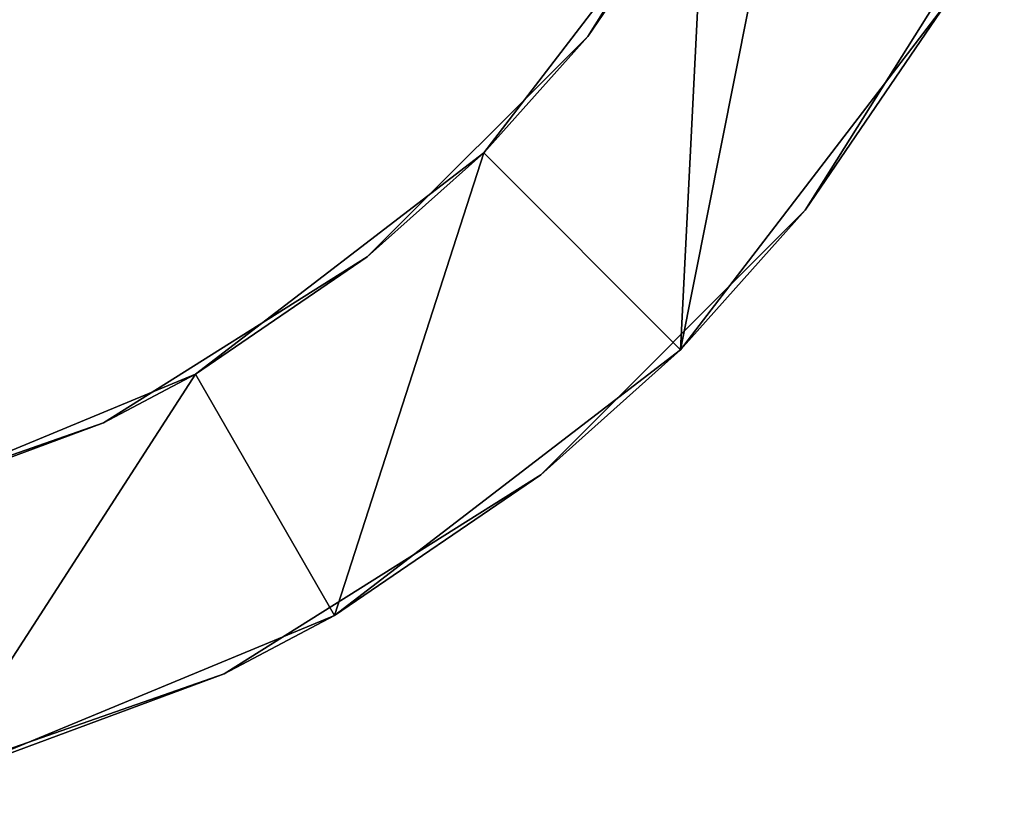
# Model space of a CAD drawing. Header units: millimetres. Extents: x -168 to 168, y -6 to 84.
# Tile 561 of 656: x 153.74 to 160.81, y -5.2 to 0.39. Entities that reach past the tile are written whole.
import ezdxf

# ---------------------------------------------------------------- set-up
doc = ezdxf.new("R2010")
doc.units = ezdxf.units.MM
doc.header["$LTSCALE"] = 65.185185
for name, color, linetype in [('595', 7, 'CONTINUOUS'), ('596', 7, 'CONTINUOUS'), ('600', 7, 'CONTINUOUS'), ('608', 7, 'CONTINUOUS')]:
    doc.layers.add(name, color=color, linetype=linetype)

msp = doc.modelspace()

# ---------------------------------------------------------------- linework, layer by layer
at = {"layer": '595', "linetype": 'CONTINUOUS'}
for points in [[(157.0711, -0.5711, 125), (158.485, -1.9856, 125), (158.6601, 1.4998, 125), (157.0711, -0.5711, 125)], [(158.485, -1.9856, 125), (160.3923, 0.4999, 125), (158.6601, 1.4998, 125), (158.485, -1.9856, 125)], [(155.0003, -2.1601, 125), (155.9999, -3.8924, 125), (157.0711, -0.5711, 125), (155.0003, -2.1601, 125)], [(155.9999, -3.8924, 125), (158.485, -1.9856, 125), (157.0711, -0.5711, 125), (155.9999, -3.8924, 125)], [(152.5887, -3.1591, 125), (153.1064, -5.0909, 125), (155.0003, -2.1601, 125), (152.5887, -3.1591, 125)], [(153.1064, -5.0909, 125), (155.9999, -3.8924, 125), (155.0003, -2.1601, 125), (153.1064, -5.0909, 125)]]:
    msp.add_3dface(points, dxfattribs=at)
at = {"layer": '596', "linetype": 'CONTINUOUS'}
for points in [[(160.8116, 1.2934, -60.8043), (159.382, -0.9819, -46.5106), (159.382, -0.9819, -60.8043), (160.8116, 1.2934, -60.8043)], [(160.8116, 1.2934, -46.5106), (159.382, -0.9819, -46.5106), (160.8116, 1.2934, -60.8043), (160.8116, 1.2934, -46.5106)], [(160.8116, 1.2934, -3.6294), (159.382, -0.9819, -3.6294), (160.8116, 1.2934, -17.9231), (160.8116, 1.2934, -3.6294)], [(160.8116, 1.2934, -17.9231), (159.382, -0.9819, -3.6294), (159.382, -0.9819, -17.9231), (160.8116, 1.2934, -17.9231)], [(160.8116, 1.2934, -32.2168), (159.382, -0.9819, -32.2168), (160.8116, 1.2934, -46.5106), (160.8116, 1.2934, -32.2168)], [(160.8116, 1.2934, -46.5106), (159.382, -0.9819, -32.2168), (159.382, -0.9819, -46.5106), (160.8116, 1.2934, -46.5106)], [(160.8116, 1.2934, -17.9231), (159.382, -0.9819, -17.9231), (160.8116, 1.2934, -32.2168), (160.8116, 1.2934, -17.9231)], [(160.8116, 1.2934, -32.2168), (159.382, -0.9819, -17.9231), (159.382, -0.9819, -32.2168), (160.8116, 1.2934, -32.2168)], [(160.8116, 1.2934, -89.3918), (159.382, -0.9819, -75.0981), (159.382, -0.9819, -89.3918), (160.8116, 1.2934, -89.3918)], [(160.8116, 1.2934, -75.0981), (159.382, -0.9819, -75.0981), (160.8116, 1.2934, -89.3918), (160.8116, 1.2934, -75.0981)], [(160.8116, 1.2934, -103.6855), (159.382, -0.9819, -103.6855), (160.8116, 1.2934, -117.9793), (160.8116, 1.2934, -103.6855)], [(160.8116, 1.2934, -103.6855), (159.382, -0.9819, -89.3918), (159.382, -0.9819, -103.6855), (160.8116, 1.2934, -103.6855)], [(160.8116, 1.2934, -89.3918), (159.382, -0.9819, -89.3918), (160.8116, 1.2934, -103.6855), (160.8116, 1.2934, -89.3918)], [(160.8116, 1.2934, -75.0981), (159.382, -0.9819, -60.8043), (159.382, -0.9819, -75.0981), (160.8116, 1.2934, -75.0981)], [(160.8116, 1.2934, -60.8043), (159.382, -0.9819, -60.8043), (160.8116, 1.2934, -75.0981), (160.8116, 1.2934, -60.8043)], [(160.8116, 1.2934, -117.9793), (159.382, -0.9819, -103.6855), (159.382, -0.9819, -117.9793), (160.8116, 1.2934, -117.9793)], [(160.8116, 1.2934, -117.9793), (159.382, -0.9819, -117.9793), (160.3924, 0.5001, -125), (160.8116, 1.2934, -117.9793)], [(160.8116, 1.2934, 82.1331), (159.382, -0.9819, 96.4268), (159.382, -0.9819, 82.1331), (160.8116, 1.2934, 82.1331)], [(160.8116, 1.2934, 96.4268), (159.382, -0.9819, 96.4268), (160.8116, 1.2934, 82.1331), (160.8116, 1.2934, 96.4268)], [(160.8116, 1.2934, 67.8393), (159.382, -0.9819, 82.1331), (159.382, -0.9819, 67.8393), (160.8116, 1.2934, 67.8393)], [(160.8116, 1.2934, 82.1331), (159.382, -0.9819, 82.1331), (160.8116, 1.2934, 67.8393), (160.8116, 1.2934, 82.1331)], [(160.8116, 1.2934, 110.7205), (160.3923, 0.4999, 125), (159.382, -0.9819, 110.7205), (160.8116, 1.2934, 110.7205)], [(160.8116, 1.2934, 96.4268), (159.382, -0.9819, 110.7205), (159.382, -0.9819, 96.4268), (160.8116, 1.2934, 96.4268)], [(160.8116, 1.2934, 110.7205), (159.382, -0.9819, 110.7205), (160.8116, 1.2934, 96.4268), (160.8116, 1.2934, 110.7205)], [(160.8116, 1.2934, 10.6644), (159.382, -0.9819, 24.9581), (159.382, -0.9819, 10.6644), (160.8116, 1.2934, 10.6644)], [(160.8116, 1.2934, 24.9581), (159.382, -0.9819, 24.9581), (160.8116, 1.2934, 10.6644), (160.8116, 1.2934, 24.9581)], [(160.8116, 1.2934, -3.6294), (159.382, -0.9819, 10.6644), (159.382, -0.9819, -3.6294), (160.8116, 1.2934, -3.6294)], [(160.8116, 1.2934, 10.6644), (159.382, -0.9819, 10.6644), (160.8116, 1.2934, -3.6294), (160.8116, 1.2934, 10.6644)], [(160.8116, 1.2934, 53.5456), (159.382, -0.9819, 53.5456), (160.8116, 1.2934, 39.2518), (160.8116, 1.2934, 53.5456)], [(160.8116, 1.2934, 53.5456), (159.382, -0.9819, 67.8393), (159.382, -0.9819, 53.5456), (160.8116, 1.2934, 53.5456)], [(160.8116, 1.2934, 67.8393), (159.382, -0.9819, 67.8393), (160.8116, 1.2934, 53.5456), (160.8116, 1.2934, 67.8393)], [(160.8116, 1.2934, 24.9581), (159.382, -0.9819, 39.2518), (159.382, -0.9819, 24.9581), (160.8116, 1.2934, 24.9581)], [(160.8116, 1.2934, 39.2518), (159.382, -0.9819, 39.2518), (160.8116, 1.2934, 24.9581), (160.8116, 1.2934, 39.2518)], [(160.8116, 1.2934, 39.2518), (159.382, -0.9819, 53.5456), (159.382, -0.9819, 39.2518), (160.8116, 1.2934, 39.2518)], [(160.3923, 0.4999, 125), (158.485, -1.9856, 125), (159.382, -0.9819, 110.7205), (160.3923, 0.4999, 125)], [(160.3924, 0.5001, -125), (159.382, -0.9819, -117.9793), (158.4856, -1.985, -125), (160.3924, 0.5001, -125)], [(159.382, -0.9819, -60.8043), (157.4819, -2.882, -46.5106), (157.4819, -2.882, -60.8043), (159.382, -0.9819, -60.8043)], [(159.382, -0.9819, -46.5106), (157.4819, -2.882, -46.5106), (159.382, -0.9819, -60.8043), (159.382, -0.9819, -46.5106)], [(159.382, -0.9819, -3.6294), (157.4819, -2.882, -3.6294), (159.382, -0.9819, -17.9231), (159.382, -0.9819, -3.6294)], [(159.382, -0.9819, -17.9231), (157.4819, -2.882, -3.6294), (157.4819, -2.882, -17.9231), (159.382, -0.9819, -17.9231)], [(159.382, -0.9819, -46.5106), (157.4819, -2.882, -32.2168), (157.4819, -2.882, -46.5106), (159.382, -0.9819, -46.5106)], [(159.382, -0.9819, -32.2168), (157.4819, -2.882, -32.2168), (159.382, -0.9819, -46.5106), (159.382, -0.9819, -32.2168)], [(159.382, -0.9819, -17.9231), (157.4819, -2.882, -17.9231), (159.382, -0.9819, -32.2168), (159.382, -0.9819, -17.9231)], [(159.382, -0.9819, -32.2168), (157.4819, -2.882, -17.9231), (157.4819, -2.882, -32.2168), (159.382, -0.9819, -32.2168)], [(159.382, -0.9819, -89.3918), (157.4819, -2.882, -75.0981), (157.4819, -2.882, -89.3918), (159.382, -0.9819, -89.3918)], [(159.382, -0.9819, -75.0981), (157.4819, -2.882, -75.0981), (159.382, -0.9819, -89.3918), (159.382, -0.9819, -75.0981)], [(159.382, -0.9819, -103.6855), (157.4819, -2.882, -89.3918), (157.4819, -2.882, -103.6855), (159.382, -0.9819, -103.6855)], [(159.382, -0.9819, -89.3918), (157.4819, -2.882, -89.3918), (159.382, -0.9819, -103.6855), (159.382, -0.9819, -89.3918)], [(159.382, -0.9819, -75.0981), (157.4819, -2.882, -60.8043), (157.4819, -2.882, -75.0981), (159.382, -0.9819, -75.0981)], [(159.382, -0.9819, -60.8043), (157.4819, -2.882, -60.8043), (159.382, -0.9819, -75.0981), (159.382, -0.9819, -60.8043)], [(159.382, -0.9819, -117.9793), (157.4819, -2.882, -117.9793), (158.4856, -1.985, -125), (159.382, -0.9819, -117.9793)], [(159.382, -0.9819, -103.6855), (157.4819, -2.882, -103.6855), (159.382, -0.9819, -117.9793), (159.382, -0.9819, -103.6855)], [(159.382, -0.9819, -117.9793), (157.4819, -2.882, -103.6855), (157.4819, -2.882, -117.9793), (159.382, -0.9819, -117.9793)], [(159.382, -0.9819, 82.1331), (157.4819, -2.882, 96.4268), (157.4819, -2.882, 82.1331), (159.382, -0.9819, 82.1331)], [(159.382, -0.9819, 96.4268), (157.4819, -2.882, 96.4268), (159.382, -0.9819, 82.1331), (159.382, -0.9819, 96.4268)], [(159.382, -0.9819, 67.8393), (157.4819, -2.882, 82.1331), (157.4819, -2.882, 67.8393), (159.382, -0.9819, 67.8393)], [(159.382, -0.9819, 82.1331), (157.4819, -2.882, 82.1331), (159.382, -0.9819, 67.8393), (159.382, -0.9819, 82.1331)], [(159.382, -0.9819, 96.4268), (157.4819, -2.882, 110.7205), (157.4819, -2.882, 96.4268), (159.382, -0.9819, 96.4268)], [(159.382, -0.9819, 110.7205), (157.4819, -2.882, 110.7205), (159.382, -0.9819, 96.4268), (159.382, -0.9819, 110.7205)], [(159.382, -0.9819, 110.7205), (158.485, -1.9856, 125), (157.4819, -2.882, 110.7205), (159.382, -0.9819, 110.7205)], [(159.382, -0.9819, 10.6644), (157.4819, -2.882, 24.9581), (157.4819, -2.882, 10.6644), (159.382, -0.9819, 10.6644)], [(159.382, -0.9819, 24.9581), (157.4819, -2.882, 24.9581), (159.382, -0.9819, 10.6644), (159.382, -0.9819, 24.9581)], [(159.382, -0.9819, 24.9581), (157.4819, -2.882, 39.2518), (157.4819, -2.882, 24.9581), (159.382, -0.9819, 24.9581)], [(159.382, -0.9819, -3.6294), (157.4819, -2.882, 10.6644), (157.4819, -2.882, -3.6294), (159.382, -0.9819, -3.6294)], [(159.382, -0.9819, 10.6644), (157.4819, -2.882, 10.6644), (159.382, -0.9819, -3.6294), (159.382, -0.9819, 10.6644)], [(159.382, -0.9819, 53.5456), (157.4819, -2.882, 67.8393), (157.4819, -2.882, 53.5456), (159.382, -0.9819, 53.5456)], [(159.382, -0.9819, 67.8393), (157.4819, -2.882, 67.8393), (159.382, -0.9819, 53.5456), (159.382, -0.9819, 67.8393)], [(159.382, -0.9819, 53.5456), (157.4819, -2.882, 53.5456), (159.382, -0.9819, 39.2518), (159.382, -0.9819, 53.5456)], [(159.382, -0.9819, 39.2518), (157.4819, -2.882, 39.2518), (159.382, -0.9819, 24.9581), (159.382, -0.9819, 39.2518)], [(159.382, -0.9819, 39.2518), (157.4819, -2.882, 53.5456), (157.4819, -2.882, 39.2518), (159.382, -0.9819, 39.2518)], [(158.485, -1.9856, 125), (155.9999, -3.8924, 125), (157.4819, -2.882, 110.7205), (158.485, -1.9856, 125)], [(158.4856, -1.985, -125), (157.4819, -2.882, -117.9793), (156.0001, -3.8923, -125), (158.4856, -1.985, -125)], [(157.4819, -2.882, -60.8043), (155.2066, -4.3116, -46.5106), (155.2066, -4.3116, -60.8043), (157.4819, -2.882, -60.8043)], [(157.4819, -2.882, -46.5106), (155.2066, -4.3116, -46.5106), (157.4819, -2.882, -60.8043), (157.4819, -2.882, -46.5106)], [(157.4819, -2.882, -17.9231), (155.2066, -4.3116, -3.6294), (155.2066, -4.3116, -17.9231), (157.4819, -2.882, -17.9231)], [(157.4819, -2.882, -3.6294), (155.2066, -4.3116, -3.6294), (157.4819, -2.882, -17.9231), (157.4819, -2.882, -3.6294)], [(157.4819, -2.882, -32.2168), (155.2066, -4.3116, -17.9231), (155.2066, -4.3116, -32.2168), (157.4819, -2.882, -32.2168)], [(157.4819, -2.882, -32.2168), (155.2066, -4.3116, -32.2168), (157.4819, -2.882, -46.5106), (157.4819, -2.882, -32.2168)], [(157.4819, -2.882, -17.9231), (155.2066, -4.3116, -17.9231), (157.4819, -2.882, -32.2168), (157.4819, -2.882, -17.9231)], [(157.4819, -2.882, -46.5106), (155.2066, -4.3116, -32.2168), (155.2066, -4.3116, -46.5106), (157.4819, -2.882, -46.5106)], [(157.4819, -2.882, -117.9793), (155.2066, -4.3116, -117.9793), (156.0001, -3.8923, -125), (157.4819, -2.882, -117.9793)], [(157.4819, -2.882, -89.3918), (155.2066, -4.3116, -75.0981), (155.2066, -4.3116, -89.3918), (157.4819, -2.882, -89.3918)], [(157.4819, -2.882, -75.0981), (155.2066, -4.3116, -75.0981), (157.4819, -2.882, -89.3918), (157.4819, -2.882, -75.0981)], [(157.4819, -2.882, -103.6855), (155.2066, -4.3116, -89.3918), (155.2066, -4.3116, -103.6855), (157.4819, -2.882, -103.6855)], [(157.4819, -2.882, -89.3918), (155.2066, -4.3116, -89.3918), (157.4819, -2.882, -103.6855), (157.4819, -2.882, -89.3918)], [(157.4819, -2.882, -75.0981), (155.2066, -4.3116, -60.8043), (155.2066, -4.3116, -75.0981), (157.4819, -2.882, -75.0981)], [(157.4819, -2.882, -60.8043), (155.2066, -4.3116, -60.8043), (157.4819, -2.882, -75.0981), (157.4819, -2.882, -60.8043)], [(157.4819, -2.882, -103.6855), (155.2066, -4.3116, -103.6855), (157.4819, -2.882, -117.9793), (157.4819, -2.882, -103.6855)], [(157.4819, -2.882, -117.9793), (155.2066, -4.3116, -103.6855), (155.2066, -4.3116, -117.9793), (157.4819, -2.882, -117.9793)], [(157.4819, -2.882, 82.1331), (155.2066, -4.3116, 96.4268), (155.2066, -4.3116, 82.1331), (157.4819, -2.882, 82.1331)], [(157.4819, -2.882, 96.4268), (155.2066, -4.3116, 96.4268), (157.4819, -2.882, 82.1331), (157.4819, -2.882, 96.4268)], [(157.4819, -2.882, 96.4268), (155.2066, -4.3116, 110.7205), (155.2066, -4.3116, 96.4268), (157.4819, -2.882, 96.4268)], [(157.4819, -2.882, 67.8393), (155.2066, -4.3116, 82.1331), (155.2066, -4.3116, 67.8393), (157.4819, -2.882, 67.8393)], [(157.4819, -2.882, 82.1331), (155.2066, -4.3116, 82.1331), (157.4819, -2.882, 67.8393), (157.4819, -2.882, 82.1331)], [(157.4819, -2.882, 110.7205), (155.2066, -4.3116, 110.7205), (157.4819, -2.882, 96.4268), (157.4819, -2.882, 110.7205)], [(157.4819, -2.882, 110.7205), (155.9999, -3.8924, 125), (155.2066, -4.3116, 110.7205), (157.4819, -2.882, 110.7205)], [(157.4819, -2.882, 24.9581), (155.2066, -4.3116, 24.9581), (157.4819, -2.882, 10.6644), (157.4819, -2.882, 24.9581)], [(157.4819, -2.882, 24.9581), (155.2066, -4.3116, 39.2518), (155.2066, -4.3116, 24.9581), (157.4819, -2.882, 24.9581)], [(157.4819, -2.882, 10.6644), (155.2066, -4.3116, 24.9581), (155.2066, -4.3116, 10.6644), (157.4819, -2.882, 10.6644)], [(157.4819, -2.882, -3.6294), (155.2066, -4.3116, 10.6644), (155.2066, -4.3116, -3.6294), (157.4819, -2.882, -3.6294)], [(157.4819, -2.882, 10.6644), (155.2066, -4.3116, 10.6644), (157.4819, -2.882, -3.6294), (157.4819, -2.882, 10.6644)], [(157.4819, -2.882, 53.5456), (155.2066, -4.3116, 67.8393), (155.2066, -4.3116, 53.5456), (157.4819, -2.882, 53.5456)], [(157.4819, -2.882, 67.8393), (155.2066, -4.3116, 67.8393), (157.4819, -2.882, 53.5456), (157.4819, -2.882, 67.8393)], [(157.4819, -2.882, 39.2518), (155.2066, -4.3116, 39.2518), (157.4819, -2.882, 24.9581), (157.4819, -2.882, 39.2518)], [(157.4819, -2.882, 39.2518), (155.2066, -4.3116, 53.5456), (155.2066, -4.3116, 39.2518), (157.4819, -2.882, 39.2518)], [(157.4819, -2.882, 53.5456), (155.2066, -4.3116, 53.5456), (157.4819, -2.882, 39.2518), (157.4819, -2.882, 53.5456)], [(156.0001, -3.8923, -125), (155.2066, -4.3116, -117.9793), (153.1064, -5.0909, -125), (156.0001, -3.8923, -125)], [(155.9999, -3.8924, 125), (153.1064, -5.0909, 125), (155.2066, -4.3116, 110.7205), (155.9999, -3.8924, 125)], [(155.2066, -4.3116, -60.8043), (152.6703, -5.1991, -46.5106), (152.6703, -5.1991, -60.8043), (155.2066, -4.3116, -60.8043)], [(155.2066, -4.3116, -46.5106), (152.6703, -5.1991, -46.5106), (155.2066, -4.3116, -60.8043), (155.2066, -4.3116, -46.5106)], [(155.2066, -4.3116, -17.9231), (152.6703, -5.1991, -3.6294), (152.6703, -5.1991, -17.9231), (155.2066, -4.3116, -17.9231)], [(155.2066, -4.3116, -3.6294), (152.6703, -5.1991, -3.6294), (155.2066, -4.3116, -17.9231), (155.2066, -4.3116, -3.6294)], [(155.2066, -4.3116, -117.9793), (152.6703, -5.1991, -117.9793), (153.1064, -5.0909, -125), (155.2066, -4.3116, -117.9793)], [(155.2066, -4.3116, -32.2168), (152.6703, -5.1991, -32.2168), (155.2066, -4.3116, -46.5106), (155.2066, -4.3116, -32.2168)], [(155.2066, -4.3116, -17.9231), (152.6703, -5.1991, -17.9231), (155.2066, -4.3116, -32.2168), (155.2066, -4.3116, -17.9231)], [(155.2066, -4.3116, -32.2168), (152.6703, -5.1991, -17.9231), (152.6703, -5.1991, -32.2168), (155.2066, -4.3116, -32.2168)], [(155.2066, -4.3116, -46.5106), (152.6703, -5.1991, -32.2168), (152.6703, -5.1991, -46.5106), (155.2066, -4.3116, -46.5106)], [(155.2066, -4.3116, -89.3918), (152.6703, -5.1991, -75.0981), (152.6703, -5.1991, -89.3918), (155.2066, -4.3116, -89.3918)], [(155.2066, -4.3116, -75.0981), (152.6703, -5.1991, -75.0981), (155.2066, -4.3116, -89.3918), (155.2066, -4.3116, -75.0981)], [(155.2066, -4.3116, -103.6855), (152.6703, -5.1991, -89.3918), (152.6703, -5.1991, -103.6855), (155.2066, -4.3116, -103.6855)], [(155.2066, -4.3116, -89.3918), (152.6703, -5.1991, -89.3918), (155.2066, -4.3116, -103.6855), (155.2066, -4.3116, -89.3918)], [(155.2066, -4.3116, -75.0981), (152.6703, -5.1991, -60.8043), (152.6703, -5.1991, -75.0981), (155.2066, -4.3116, -75.0981)], [(155.2066, -4.3116, -60.8043), (152.6703, -5.1991, -60.8043), (155.2066, -4.3116, -75.0981), (155.2066, -4.3116, -60.8043)], [(155.2066, -4.3116, -103.6855), (152.6703, -5.1991, -103.6855), (155.2066, -4.3116, -117.9793), (155.2066, -4.3116, -103.6855)], [(155.2066, -4.3116, -117.9793), (152.6703, -5.1991, -103.6855), (152.6703, -5.1991, -117.9793), (155.2066, -4.3116, -117.9793)], [(155.2066, -4.3116, 82.1331), (152.6703, -5.1991, 96.4268), (152.6703, -5.1991, 82.1331), (155.2066, -4.3116, 82.1331)], [(155.2066, -4.3116, 96.4268), (152.6703, -5.1991, 96.4268), (155.2066, -4.3116, 82.1331), (155.2066, -4.3116, 96.4268)], [(155.2066, -4.3116, 96.4268), (152.6703, -5.1991, 110.7205), (152.6703, -5.1991, 96.4268), (155.2066, -4.3116, 96.4268)], [(155.2066, -4.3116, 67.8393), (152.6703, -5.1991, 82.1331), (152.6703, -5.1991, 67.8393), (155.2066, -4.3116, 67.8393)], [(155.2066, -4.3116, 82.1331), (152.6703, -5.1991, 82.1331), (155.2066, -4.3116, 67.8393), (155.2066, -4.3116, 82.1331)], [(155.2066, -4.3116, 110.7205), (152.6703, -5.1991, 110.7205), (155.2066, -4.3116, 96.4268), (155.2066, -4.3116, 110.7205)], [(155.2066, -4.3116, 110.7205), (153.1064, -5.0909, 125), (152.6703, -5.1991, 110.7205), (155.2066, -4.3116, 110.7205)], [(155.2066, -4.3116, 24.9581), (152.6703, -5.1991, 24.9581), (155.2066, -4.3116, 10.6644), (155.2066, -4.3116, 24.9581)], [(155.2066, -4.3116, 24.9581), (152.6703, -5.1991, 39.2518), (152.6703, -5.1991, 24.9581), (155.2066, -4.3116, 24.9581)], [(155.2066, -4.3116, 39.2518), (152.6703, -5.1991, 39.2518), (155.2066, -4.3116, 24.9581), (155.2066, -4.3116, 39.2518)], [(155.2066, -4.3116, -3.6294), (152.6703, -5.1991, 10.6644), (152.6703, -5.1991, -3.6294), (155.2066, -4.3116, -3.6294)], [(155.2066, -4.3116, 10.6644), (152.6703, -5.1991, 10.6644), (155.2066, -4.3116, -3.6294), (155.2066, -4.3116, 10.6644)], [(155.2066, -4.3116, 10.6644), (152.6703, -5.1991, 24.9581), (152.6703, -5.1991, 10.6644), (155.2066, -4.3116, 10.6644)], [(155.2066, -4.3116, 53.5456), (152.6703, -5.1991, 67.8393), (152.6703, -5.1991, 53.5456), (155.2066, -4.3116, 53.5456)], [(155.2066, -4.3116, 67.8393), (152.6703, -5.1991, 67.8393), (155.2066, -4.3116, 53.5456), (155.2066, -4.3116, 67.8393)], [(155.2066, -4.3116, 39.2518), (152.6703, -5.1991, 53.5456), (152.6703, -5.1991, 39.2518), (155.2066, -4.3116, 39.2518)], [(155.2066, -4.3116, 53.5456), (152.6703, -5.1991, 53.5456), (155.2066, -4.3116, 39.2518), (155.2066, -4.3116, 53.5456)]]:
    msp.add_3dface(points, dxfattribs=at)
at = {"layer": '600', "linetype": 'CONTINUOUS'}
for points in [[(159.0097, 2.1612, 24.9581), (157.8183, 0.2651, 10.6644), (157.8183, 0.2651, 24.9581), (159.0097, 2.1612, 24.9581)], [(159.0097, 2.1612, 10.6644), (157.8183, 0.2651, 10.6644), (159.0097, 2.1612, 24.9581), (159.0097, 2.1612, 10.6644)], [(159.0097, 2.1612, 24.9581), (157.8183, 0.2651, 24.9581), (159.0097, 2.1612, 39.2518), (159.0097, 2.1612, 24.9581)], [(159.0097, 2.1612, 39.2518), (157.8183, 0.2651, 24.9581), (157.8183, 0.2651, 39.2518), (159.0097, 2.1612, 39.2518)], [(159.0097, 2.1612, -3.6294), (157.8183, 0.2651, -17.9231), (157.8183, 0.2651, -3.6294), (159.0097, 2.1612, -3.6294)], [(159.0097, 2.1612, -17.9231), (157.8183, 0.2651, -17.9231), (159.0097, 2.1612, -3.6294), (159.0097, 2.1612, -17.9231)], [(159.0097, 2.1612, -17.9231), (157.8183, 0.2651, -32.2168), (157.8183, 0.2651, -17.9231), (159.0097, 2.1612, -17.9231)], [(159.0097, 2.1612, -32.2168), (157.8183, 0.2651, -32.2168), (159.0097, 2.1612, -17.9231), (159.0097, 2.1612, -32.2168)], [(159.0097, 2.1612, 10.6644), (157.8183, 0.2651, -3.6294), (157.8183, 0.2651, 10.6644), (159.0097, 2.1612, 10.6644)], [(159.0097, 2.1612, -3.6294), (157.8183, 0.2651, -3.6294), (159.0097, 2.1612, 10.6644), (159.0097, 2.1612, -3.6294)], [(159.0097, 2.1612, 82.1331), (157.8183, 0.2651, 82.1331), (159.0097, 2.1612, 96.4268), (159.0097, 2.1612, 82.1331)], [(159.0097, 2.1612, 96.4268), (157.8183, 0.2651, 82.1331), (157.8183, 0.2651, 96.4268), (159.0097, 2.1612, 96.4268)], [(159.0097, 2.1612, 67.8393), (157.8183, 0.2651, 67.8393), (159.0097, 2.1612, 82.1331), (159.0097, 2.1612, 67.8393)], [(159.0097, 2.1612, 82.1331), (157.8183, 0.2651, 67.8393), (157.8183, 0.2651, 82.1331), (159.0097, 2.1612, 82.1331)], [(159.0097, 2.1612, 53.5456), (157.8183, 0.2651, 53.5456), (159.0097, 2.1612, 67.8393), (159.0097, 2.1612, 53.5456)], [(159.0097, 2.1612, 53.5456), (157.8183, 0.2651, 39.2518), (157.8183, 0.2651, 53.5456), (159.0097, 2.1612, 53.5456)], [(159.0097, 2.1612, 39.2518), (157.8183, 0.2651, 39.2518), (159.0097, 2.1612, 53.5456), (159.0097, 2.1612, 39.2518)], [(159.0097, 2.1612, 96.4268), (157.8183, 0.2651, 96.4268), (159.0097, 2.1612, 110.7205), (159.0097, 2.1612, 96.4268)], [(159.0097, 2.1612, 67.8393), (157.8183, 0.2651, 53.5456), (157.8183, 0.2651, 67.8393), (159.0097, 2.1612, 67.8393)], [(159.0097, 2.1612, 110.7205), (157.8183, 0.2651, 96.4268), (157.8183, 0.2651, 110.7205), (159.0097, 2.1612, 110.7205)], [(157.8183, 0.2651, -117.9793), (159.0097, 2.1612, -117.9793), (158.6601, 1.4997, -125), (157.8183, 0.2651, -117.9793)], [(159.0097, 2.1612, -103.6855), (157.8183, 0.2651, -117.9793), (157.8183, 0.2651, -103.6855), (159.0097, 2.1612, -103.6855)], [(159.0097, 2.1612, -117.9793), (157.8183, 0.2651, -117.9793), (159.0097, 2.1612, -103.6855), (159.0097, 2.1612, -117.9793)], [(159.0097, 2.1612, -46.5106), (157.8183, 0.2651, -60.8043), (157.8183, 0.2651, -46.5106), (159.0097, 2.1612, -46.5106)], [(159.0097, 2.1612, -60.8043), (157.8183, 0.2651, -60.8043), (159.0097, 2.1612, -46.5106), (159.0097, 2.1612, -60.8043)], [(159.0097, 2.1612, -32.2168), (157.8183, 0.2651, -46.5106), (157.8183, 0.2651, -32.2168), (159.0097, 2.1612, -32.2168)], [(159.0097, 2.1612, -46.5106), (157.8183, 0.2651, -46.5106), (159.0097, 2.1612, -32.2168), (159.0097, 2.1612, -46.5106)], [(159.0097, 2.1612, -89.3918), (157.8183, 0.2651, -103.6855), (157.8183, 0.2651, -89.3918), (159.0097, 2.1612, -89.3918)], [(159.0097, 2.1612, -103.6855), (157.8183, 0.2651, -103.6855), (159.0097, 2.1612, -89.3918), (159.0097, 2.1612, -103.6855)], [(159.0097, 2.1612, -60.8043), (157.8183, 0.2651, -75.0981), (157.8183, 0.2651, -60.8043), (159.0097, 2.1612, -60.8043)], [(159.0097, 2.1612, -75.0981), (157.8183, 0.2651, -75.0981), (159.0097, 2.1612, -60.8043), (159.0097, 2.1612, -75.0981)], [(159.0097, 2.1612, -75.0981), (157.8183, 0.2651, -89.3918), (157.8183, 0.2651, -75.0981), (159.0097, 2.1612, -75.0981)], [(159.0097, 2.1612, -89.3918), (157.8183, 0.2651, -89.3918), (159.0097, 2.1612, -75.0981), (159.0097, 2.1612, -89.3918)], [(158.6601, 1.4998, 125), (159.0097, 2.1612, 110.7205), (157.8183, 0.2651, 110.7205), (158.6601, 1.4998, 125)], [(157.0711, -0.5711, 125), (158.6601, 1.4998, 125), (157.8183, 0.2651, 110.7205), (157.0711, -0.5711, 125)], [(157.0711, -0.5711, -125), (157.8183, 0.2651, -117.9793), (158.6601, 1.4997, -125), (157.0711, -0.5711, -125)], [(157.8183, 0.2651, 24.9581), (156.2349, -1.3183, 10.6644), (156.2349, -1.3183, 24.9581), (157.8183, 0.2651, 24.9581)], [(157.8183, 0.2651, 10.6644), (156.2349, -1.3183, 10.6644), (157.8183, 0.2651, 24.9581), (157.8183, 0.2651, 10.6644)], [(157.8183, 0.2651, 24.9581), (156.2349, -1.3183, 24.9581), (157.8183, 0.2651, 39.2518), (157.8183, 0.2651, 24.9581)], [(157.8183, 0.2651, 39.2518), (156.2349, -1.3183, 24.9581), (156.2349, -1.3183, 39.2518), (157.8183, 0.2651, 39.2518)], [(157.8183, 0.2651, -3.6294), (156.2349, -1.3183, -17.9231), (156.2349, -1.3183, -3.6294), (157.8183, 0.2651, -3.6294)], [(157.8183, 0.2651, -17.9231), (156.2349, -1.3183, -17.9231), (157.8183, 0.2651, -3.6294), (157.8183, 0.2651, -17.9231)], [(157.8183, 0.2651, -17.9231), (156.2349, -1.3183, -32.2168), (156.2349, -1.3183, -17.9231), (157.8183, 0.2651, -17.9231)], [(157.8183, 0.2651, -32.2168), (156.2349, -1.3183, -32.2168), (157.8183, 0.2651, -17.9231), (157.8183, 0.2651, -32.2168)], [(157.8183, 0.2651, 10.6644), (156.2349, -1.3183, -3.6294), (156.2349, -1.3183, 10.6644), (157.8183, 0.2651, 10.6644)], [(157.8183, 0.2651, -3.6294), (156.2349, -1.3183, -3.6294), (157.8183, 0.2651, 10.6644), (157.8183, 0.2651, -3.6294)], [(157.8183, 0.2651, 82.1331), (156.2349, -1.3183, 82.1331), (157.8183, 0.2651, 96.4268), (157.8183, 0.2651, 82.1331)], [(157.8183, 0.2651, 96.4268), (156.2349, -1.3183, 82.1331), (156.2349, -1.3183, 96.4268), (157.8183, 0.2651, 96.4268)], [(157.8183, 0.2651, 67.8393), (156.2349, -1.3183, 53.5456), (156.2349, -1.3183, 67.8393), (157.8183, 0.2651, 67.8393)], [(157.8183, 0.2651, 67.8393), (156.2349, -1.3183, 67.8393), (157.8183, 0.2651, 82.1331), (157.8183, 0.2651, 67.8393)], [(157.8183, 0.2651, 82.1331), (156.2349, -1.3183, 67.8393), (156.2349, -1.3183, 82.1331), (157.8183, 0.2651, 82.1331)], [(157.8183, 0.2651, 53.5456), (156.2349, -1.3183, 39.2518), (156.2349, -1.3183, 53.5456), (157.8183, 0.2651, 53.5456)], [(157.8183, 0.2651, 39.2518), (156.2349, -1.3183, 39.2518), (157.8183, 0.2651, 53.5456), (157.8183, 0.2651, 39.2518)], [(157.8183, 0.2651, 53.5456), (156.2349, -1.3183, 53.5456), (157.8183, 0.2651, 67.8393), (157.8183, 0.2651, 53.5456)], [(157.8183, 0.2651, 96.4268), (156.2349, -1.3183, 96.4268), (157.8183, 0.2651, 110.7205), (157.8183, 0.2651, 96.4268)], [(157.8183, 0.2651, 110.7205), (156.2349, -1.3183, 96.4268), (156.2349, -1.3183, 110.7205), (157.8183, 0.2651, 110.7205)], [(157.8183, 0.2651, -103.6855), (156.2349, -1.3183, -117.9793), (156.2349, -1.3183, -103.6855), (157.8183, 0.2651, -103.6855)], [(157.8183, 0.2651, -117.9793), (156.2349, -1.3183, -117.9793), (157.8183, 0.2651, -103.6855), (157.8183, 0.2651, -117.9793)], [(156.2349, -1.3183, -117.9793), (157.8183, 0.2651, -117.9793), (157.0711, -0.5711, -125), (156.2349, -1.3183, -117.9793)], [(157.8183, 0.2651, -46.5106), (156.2349, -1.3183, -60.8043), (156.2349, -1.3183, -46.5106), (157.8183, 0.2651, -46.5106)], [(157.8183, 0.2651, -60.8043), (156.2349, -1.3183, -60.8043), (157.8183, 0.2651, -46.5106), (157.8183, 0.2651, -60.8043)], [(157.8183, 0.2651, -60.8043), (156.2349, -1.3183, -75.0981), (156.2349, -1.3183, -60.8043), (157.8183, 0.2651, -60.8043)], [(157.8183, 0.2651, -32.2168), (156.2349, -1.3183, -46.5106), (156.2349, -1.3183, -32.2168), (157.8183, 0.2651, -32.2168)], [(157.8183, 0.2651, -46.5106), (156.2349, -1.3183, -46.5106), (157.8183, 0.2651, -32.2168), (157.8183, 0.2651, -46.5106)], [(157.8183, 0.2651, -89.3918), (156.2349, -1.3183, -103.6855), (156.2349, -1.3183, -89.3918), (157.8183, 0.2651, -89.3918)], [(157.8183, 0.2651, -103.6855), (156.2349, -1.3183, -103.6855), (157.8183, 0.2651, -89.3918), (157.8183, 0.2651, -103.6855)], [(157.8183, 0.2651, -75.0981), (156.2349, -1.3183, -75.0981), (157.8183, 0.2651, -60.8043), (157.8183, 0.2651, -75.0981)], [(157.8183, 0.2651, -75.0981), (156.2349, -1.3183, -89.3918), (156.2349, -1.3183, -75.0981), (157.8183, 0.2651, -75.0981)], [(157.8183, 0.2651, -89.3918), (156.2349, -1.3183, -89.3918), (157.8183, 0.2651, -75.0981), (157.8183, 0.2651, -89.3918)], [(157.0711, -0.5711, 125), (157.8183, 0.2651, 110.7205), (156.2349, -1.3183, 110.7205), (157.0711, -0.5711, 125)], [(155.0002, -2.1601, -125), (156.2349, -1.3183, -117.9793), (157.0711, -0.5711, -125), (155.0002, -2.1601, -125)], [(155.0003, -2.1601, 125), (157.0711, -0.5711, 125), (156.2349, -1.3183, 110.7205), (155.0003, -2.1601, 125)], [(156.2349, -1.3183, 10.6644), (154.3388, -2.5097, 10.6644), (156.2349, -1.3183, 24.9581), (156.2349, -1.3183, 10.6644)], [(156.2349, -1.3183, 24.9581), (154.3388, -2.5097, 24.9581), (156.2349, -1.3183, 39.2518), (156.2349, -1.3183, 24.9581)], [(156.2349, -1.3183, 39.2518), (154.3388, -2.5097, 24.9581), (154.3388, -2.5097, 39.2518), (156.2349, -1.3183, 39.2518)], [(156.2349, -1.3183, 24.9581), (154.3388, -2.5097, 10.6644), (154.3388, -2.5097, 24.9581), (156.2349, -1.3183, 24.9581)], [(156.2349, -1.3183, -17.9231), (154.3388, -2.5097, -17.9231), (156.2349, -1.3183, -3.6294), (156.2349, -1.3183, -17.9231)], [(156.2349, -1.3183, -17.9231), (154.3388, -2.5097, -32.2168), (154.3388, -2.5097, -17.9231), (156.2349, -1.3183, -17.9231)], [(156.2349, -1.3183, -32.2168), (154.3388, -2.5097, -32.2168), (156.2349, -1.3183, -17.9231), (156.2349, -1.3183, -32.2168)], [(156.2349, -1.3183, 10.6644), (154.3388, -2.5097, -3.6294), (154.3388, -2.5097, 10.6644), (156.2349, -1.3183, 10.6644)], [(156.2349, -1.3183, -3.6294), (154.3388, -2.5097, -3.6294), (156.2349, -1.3183, 10.6644), (156.2349, -1.3183, -3.6294)], [(156.2349, -1.3183, -3.6294), (154.3388, -2.5097, -17.9231), (154.3388, -2.5097, -3.6294), (156.2349, -1.3183, -3.6294)], [(156.2349, -1.3183, 82.1331), (154.3388, -2.5097, 82.1331), (156.2349, -1.3183, 96.4268), (156.2349, -1.3183, 82.1331)], [(156.2349, -1.3183, 96.4268), (154.3388, -2.5097, 82.1331), (154.3388, -2.5097, 96.4268), (156.2349, -1.3183, 96.4268)], [(156.2349, -1.3183, 82.1331), (154.3388, -2.5097, 67.8393), (154.3388, -2.5097, 82.1331), (156.2349, -1.3183, 82.1331)], [(156.2349, -1.3183, 53.5456), (154.3388, -2.5097, 53.5456), (156.2349, -1.3183, 67.8393), (156.2349, -1.3183, 53.5456)], [(156.2349, -1.3183, 67.8393), (154.3388, -2.5097, 53.5456), (154.3388, -2.5097, 67.8393), (156.2349, -1.3183, 67.8393)], [(156.2349, -1.3183, 67.8393), (154.3388, -2.5097, 67.8393), (156.2349, -1.3183, 82.1331), (156.2349, -1.3183, 67.8393)], [(156.2349, -1.3183, 53.5456), (154.3388, -2.5097, 39.2518), (154.3388, -2.5097, 53.5456), (156.2349, -1.3183, 53.5456)], [(156.2349, -1.3183, 39.2518), (154.3388, -2.5097, 39.2518), (156.2349, -1.3183, 53.5456), (156.2349, -1.3183, 39.2518)], [(156.2349, -1.3183, 96.4268), (154.3388, -2.5097, 96.4268), (156.2349, -1.3183, 110.7205), (156.2349, -1.3183, 96.4268)], [(156.2349, -1.3183, 110.7205), (154.3388, -2.5097, 96.4268), (154.3388, -2.5097, 110.7205), (156.2349, -1.3183, 110.7205)], [(156.2349, -1.3183, -103.6855), (154.3388, -2.5097, -117.9793), (154.3388, -2.5097, -103.6855), (156.2349, -1.3183, -103.6855)], [(156.2349, -1.3183, -117.9793), (154.3388, -2.5097, -117.9793), (156.2349, -1.3183, -103.6855), (156.2349, -1.3183, -117.9793)], [(154.3388, -2.5097, -117.9793), (156.2349, -1.3183, -117.9793), (155.0002, -2.1601, -125), (154.3388, -2.5097, -117.9793)], [(156.2349, -1.3183, -46.5106), (154.3388, -2.5097, -60.8043), (154.3388, -2.5097, -46.5106), (156.2349, -1.3183, -46.5106)], [(156.2349, -1.3183, -60.8043), (154.3388, -2.5097, -60.8043), (156.2349, -1.3183, -46.5106), (156.2349, -1.3183, -60.8043)], [(156.2349, -1.3183, -60.8043), (154.3388, -2.5097, -75.0981), (154.3388, -2.5097, -60.8043), (156.2349, -1.3183, -60.8043)], [(156.2349, -1.3183, -75.0981), (154.3388, -2.5097, -75.0981), (156.2349, -1.3183, -60.8043), (156.2349, -1.3183, -75.0981)], [(156.2349, -1.3183, -32.2168), (154.3388, -2.5097, -46.5106), (154.3388, -2.5097, -32.2168), (156.2349, -1.3183, -32.2168)], [(156.2349, -1.3183, -46.5106), (154.3388, -2.5097, -46.5106), (156.2349, -1.3183, -32.2168), (156.2349, -1.3183, -46.5106)], [(156.2349, -1.3183, -89.3918), (154.3388, -2.5097, -103.6855), (154.3388, -2.5097, -89.3918), (156.2349, -1.3183, -89.3918)], [(156.2349, -1.3183, -103.6855), (154.3388, -2.5097, -103.6855), (156.2349, -1.3183, -89.3918), (156.2349, -1.3183, -103.6855)], [(156.2349, -1.3183, -75.0981), (154.3388, -2.5097, -89.3918), (154.3388, -2.5097, -75.0981), (156.2349, -1.3183, -75.0981)], [(156.2349, -1.3183, -89.3918), (154.3388, -2.5097, -89.3918), (156.2349, -1.3183, -75.0981), (156.2349, -1.3183, -89.3918)], [(155.0003, -2.1601, 125), (156.2349, -1.3183, 110.7205), (154.3388, -2.5097, 110.7205), (155.0003, -2.1601, 125)], [(152.5887, -3.1591, -125), (154.3388, -2.5097, -117.9793), (155.0002, -2.1601, -125), (152.5887, -3.1591, -125)], [(152.5887, -3.1591, 125), (155.0003, -2.1601, 125), (154.3388, -2.5097, 110.7205), (152.5887, -3.1591, 125)], [(154.3388, -2.5097, 10.6644), (152.2252, -3.2493, 10.6644), (154.3388, -2.5097, 24.9581), (154.3388, -2.5097, 10.6644)], [(154.3388, -2.5097, 39.2518), (152.2252, -3.2493, 24.9581), (152.2252, -3.2493, 39.2518), (154.3388, -2.5097, 39.2518)], [(154.3388, -2.5097, 24.9581), (152.2252, -3.2493, 10.6644), (152.2252, -3.2493, 24.9581), (154.3388, -2.5097, 24.9581)], [(154.3388, -2.5097, 24.9581), (152.2252, -3.2493, 24.9581), (154.3388, -2.5097, 39.2518), (154.3388, -2.5097, 24.9581)], [(154.3388, -2.5097, -17.9231), (152.2252, -3.2493, -32.2168), (152.2252, -3.2493, -17.9231), (154.3388, -2.5097, -17.9231)], [(154.3388, -2.5097, -32.2168), (152.2252, -3.2493, -32.2168), (154.3388, -2.5097, -17.9231), (154.3388, -2.5097, -32.2168)], [(154.3388, -2.5097, 10.6644), (152.2252, -3.2493, -3.6294), (152.2252, -3.2493, 10.6644), (154.3388, -2.5097, 10.6644)], [(154.3388, -2.5097, -3.6294), (152.2252, -3.2493, -3.6294), (154.3388, -2.5097, 10.6644), (154.3388, -2.5097, -3.6294)], [(154.3388, -2.5097, -3.6294), (152.2252, -3.2493, -17.9231), (152.2252, -3.2493, -3.6294), (154.3388, -2.5097, -3.6294)], [(154.3388, -2.5097, -17.9231), (152.2252, -3.2493, -17.9231), (154.3388, -2.5097, -3.6294), (154.3388, -2.5097, -17.9231)], [(154.3388, -2.5097, 82.1331), (152.2252, -3.2493, 67.8393), (152.2252, -3.2493, 82.1331), (154.3388, -2.5097, 82.1331)], [(154.3388, -2.5097, 82.1331), (152.2252, -3.2493, 82.1331), (154.3388, -2.5097, 96.4268), (154.3388, -2.5097, 82.1331)], [(154.3388, -2.5097, 96.4268), (152.2252, -3.2493, 82.1331), (152.2252, -3.2493, 96.4268), (154.3388, -2.5097, 96.4268)], [(154.3388, -2.5097, 53.5456), (152.2252, -3.2493, 53.5456), (154.3388, -2.5097, 67.8393), (154.3388, -2.5097, 53.5456)], [(154.3388, -2.5097, 67.8393), (152.2252, -3.2493, 53.5456), (152.2252, -3.2493, 67.8393), (154.3388, -2.5097, 67.8393)], [(154.3388, -2.5097, 67.8393), (152.2252, -3.2493, 67.8393), (154.3388, -2.5097, 82.1331), (154.3388, -2.5097, 67.8393)], [(154.3388, -2.5097, 53.5456), (152.2252, -3.2493, 39.2518), (152.2252, -3.2493, 53.5456), (154.3388, -2.5097, 53.5456)], [(154.3388, -2.5097, 39.2518), (152.2252, -3.2493, 39.2518), (154.3388, -2.5097, 53.5456), (154.3388, -2.5097, 39.2518)], [(154.3388, -2.5097, 96.4268), (152.2252, -3.2493, 96.4268), (154.3388, -2.5097, 110.7205), (154.3388, -2.5097, 96.4268)], [(154.3388, -2.5097, 110.7205), (152.2252, -3.2493, 96.4268), (152.2252, -3.2493, 110.7205), (154.3388, -2.5097, 110.7205)], [(154.3388, -2.5097, -117.9793), (152.2252, -3.2493, -117.9793), (154.3388, -2.5097, -103.6855), (154.3388, -2.5097, -117.9793)], [(152.2252, -3.2493, -117.9793), (154.3388, -2.5097, -117.9793), (152.5887, -3.1591, -125), (152.2252, -3.2493, -117.9793)], [(154.3388, -2.5097, -60.8043), (152.2252, -3.2493, -60.8043), (154.3388, -2.5097, -46.5106), (154.3388, -2.5097, -60.8043)], [(154.3388, -2.5097, -60.8043), (152.2252, -3.2493, -75.0981), (152.2252, -3.2493, -60.8043), (154.3388, -2.5097, -60.8043)], [(154.3388, -2.5097, -75.0981), (152.2252, -3.2493, -75.0981), (154.3388, -2.5097, -60.8043), (154.3388, -2.5097, -75.0981)], [(154.3388, -2.5097, -32.2168), (152.2252, -3.2493, -46.5106), (152.2252, -3.2493, -32.2168), (154.3388, -2.5097, -32.2168)], [(154.3388, -2.5097, -46.5106), (152.2252, -3.2493, -46.5106), (154.3388, -2.5097, -32.2168), (154.3388, -2.5097, -46.5106)], [(154.3388, -2.5097, -46.5106), (152.2252, -3.2493, -60.8043), (152.2252, -3.2493, -46.5106), (154.3388, -2.5097, -46.5106)], [(154.3388, -2.5097, -89.3918), (152.2252, -3.2493, -103.6855), (152.2252, -3.2493, -89.3918), (154.3388, -2.5097, -89.3918)], [(154.3388, -2.5097, -103.6855), (152.2252, -3.2493, -103.6855), (154.3388, -2.5097, -89.3918), (154.3388, -2.5097, -103.6855)], [(154.3388, -2.5097, -103.6855), (152.2252, -3.2493, -117.9793), (152.2252, -3.2493, -103.6855), (154.3388, -2.5097, -103.6855)], [(154.3388, -2.5097, -75.0981), (152.2252, -3.2493, -89.3918), (152.2252, -3.2493, -75.0981), (154.3388, -2.5097, -75.0981)], [(154.3388, -2.5097, -89.3918), (152.2252, -3.2493, -89.3918), (154.3388, -2.5097, -75.0981), (154.3388, -2.5097, -89.3918)], [(152.5887, -3.1591, 125), (154.3388, -2.5097, 110.7205), (152.2252, -3.2493, 110.7205), (152.5887, -3.1591, 125)]]:
    msp.add_3dface(points, dxfattribs=at)
at = {"layer": '608', "linetype": 'CONTINUOUS'}
for points in [[(160.3924, 0.5001, -125), (158.4856, -1.985, -125), (159.6591, 3.9113, -125), (160.3924, 0.5001, -125)], [(158.4856, -1.985, -125), (158.6601, 1.4997, -125), (159.6591, 3.9113, -125), (158.4856, -1.985, -125)], [(158.4856, -1.985, -125), (157.0711, -0.5711, -125), (158.6601, 1.4997, -125), (158.4856, -1.985, -125)], [(156.0001, -3.8923, -125), (155.0002, -2.1601, -125), (157.0711, -0.5711, -125), (156.0001, -3.8923, -125)], [(158.4856, -1.985, -125), (156.0001, -3.8923, -125), (157.0711, -0.5711, -125), (158.4856, -1.985, -125)], [(153.1064, -5.0909, -125), (152.5887, -3.1591, -125), (155.0002, -2.1601, -125), (153.1064, -5.0909, -125)], [(156.0001, -3.8923, -125), (153.1064, -5.0909, -125), (155.0002, -2.1601, -125), (156.0001, -3.8923, -125)]]:
    msp.add_3dface(points, dxfattribs=at)

doc.saveas('drawing.dxf')
